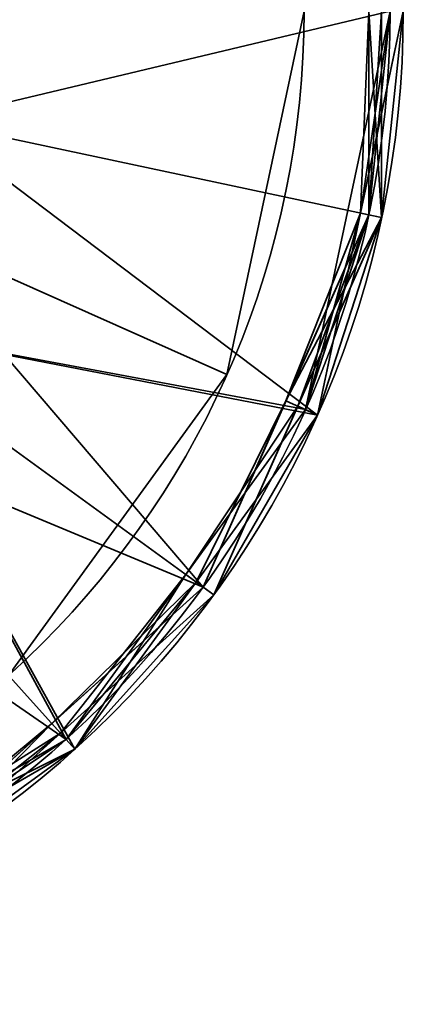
# Model space of a CAD drawing. Header units: millimetres. Extents: x -508 to 6708, y -110 to 248.
# Tile 935 of 1056: x 1885.6 to 1888.5, y -42.41 to -34.98. Entities that reach past the tile are written whole.
import ezdxf

# ---------------------------------------------------------------- set-up
doc = ezdxf.new("R2010")
doc.units = ezdxf.units.MM
doc.layers.add('151', color=7, linetype='Continuous', true_color=0xffffff)

# ---------------------------------------------------------------- blocks, each defined once
blk = doc.blocks.new('UG_SURFACE_143')
at = {"layer": '151', "color": 253, "linetype": 'Continuous', "lineweight": 35}
for points in [[(1887.75, -34.913, 302.5), (1887.1664, -37.6585, 302.5), (1884.6542, -36.54, 302.5), (1885, -34.913, 302.5)], [(1887.1664, -37.6585, 303), (1887.75, -34.913, 303), (1885, -34.913, 303), (1884.6542, -36.54, 303)], [(1887.1664, -37.6585, 303), (1887.1664, -37.6585, 302.5), (1887.75, -34.913, 302.5), (1887.75, -34.913, 303)], [(1883.6765, -37.8856, 302.5), (1884.6542, -36.54, 302.5), (1887.1664, -37.6585, 302.5), (1885.5166, -39.9292, 302.5)], [(1885.5166, -39.9292, 303), (1887.1664, -37.6585, 303), (1884.6542, -36.54, 303), (1883.6765, -37.8856, 303)], [(1885.5166, -39.9292, 303), (1885.5166, -39.9292, 302.5), (1887.1664, -37.6585, 302.5), (1887.1664, -37.6585, 303)]]:
    blk.add_3dface(points, dxfattribs=at)
blk = doc.blocks.new('UG_SURFACE_144')
at = {"layer": '151', "color": 253, "linetype": 'Continuous', "lineweight": 35}
for points in [[(1887.75, -34.913, 350.5), (1887.1664, -37.6585, 350.5), (1884.6542, -36.54, 350.5), (1885, -34.913, 350.5)], [(1887.1664, -37.6585, 351), (1887.75, -34.913, 351), (1885, -34.913, 351), (1884.6542, -36.54, 351)], [(1887.1664, -37.6585, 351), (1887.1664, -37.6585, 350.5), (1887.75, -34.913, 350.5), (1887.75, -34.913, 351)], [(1883.6765, -37.8856, 350.5), (1884.6542, -36.54, 350.5), (1887.1664, -37.6585, 350.5), (1885.5166, -39.9292, 350.5)], [(1885.5166, -39.9292, 351), (1887.1664, -37.6585, 351), (1884.6542, -36.54, 351), (1883.6765, -37.8856, 351)], [(1885.5166, -39.9292, 351), (1885.5166, -39.9292, 350.5), (1887.1664, -37.6585, 350.5), (1887.1664, -37.6585, 351)]]:
    blk.add_3dface(points, dxfattribs=at)
blk = doc.blocks.new('UG_SURFACE_145')
at = {"layer": '151', "color": 252, "linetype": 'Continuous', "lineweight": 35}
for points in [[(1888.5, -34.913, 303), (1887.8516, -37.9635, 303), (1884.9126, -35.7447, 303), (1885, -34.913, 303)], [(1887.8516, -37.9635, 350.5), (1888.5, -34.913, 350.5), (1885, -34.913, 350.5), (1884.9126, -35.7447, 350.5)], [(1887.8516, -37.9635, 350.5), (1887.8516, -37.9635, 303), (1888.5, -34.913, 303), (1888.5, -34.913, 350.5)], [(1887.8516, -37.9635, 303), (1884.2361, -37.2641, 303), (1884.9126, -35.7447, 303)], [(1884.9126, -35.7447, 350.5), (1884.2361, -37.2641, 350.5), (1887.8516, -37.9635, 350.5)], [(1886.0185, -40.4866, 303), (1883.3176, -42.0459, 303), (1883, -38.3771, 303), (1884.2361, -37.2641, 303)], [(1884.2361, -37.2641, 350.5), (1883, -38.3771, 350.5), (1883.3176, -42.0459, 350.5), (1886.0185, -40.4866, 350.5)], [(1884.2361, -37.2641, 303), (1887.8516, -37.9635, 303), (1886.0185, -40.4866, 303)], [(1886.0185, -40.4866, 350.5), (1887.8516, -37.9635, 350.5), (1884.2361, -37.2641, 350.5)], [(1886.0185, -40.4866, 350.5), (1886.0185, -40.4866, 303), (1887.8516, -37.9635, 303), (1887.8516, -37.9635, 350.5)], [(1883.3176, -42.0459, 350.5), (1883.3176, -42.0459, 303), (1886.0185, -40.4866, 303), (1886.0185, -40.4866, 350.5)]]:
    blk.add_3dface(points, dxfattribs=at)
blk = doc.blocks.new('UG_SURFACE_146')
at = {"layer": '151', "color": 252, "linetype": 'Continuous', "lineweight": 35}
for points in [[(1888.2383, -33.3745, 276.5), (1888.2383, -36.4516, 276.5), (1886.9867, -39.2626, 276.5), (1881, -34.913, 276.5)], [(1884.9126, -35.7447, 351), (1885, -34.913, 351), (1888.2383, -33.3745, 351), (1888.2383, -36.4516, 351)], [(1888.2383, -34.913, 280.5), (1888.2383, -33.3745, 280.5), (1888.3361, -33.3537, 280.6), (1888.3361, -36.4723, 280.6)], [(1888.3361, -33.3537, 276.6), (1888.3361, -36.4723, 276.6), (1888.2383, -36.4516, 276.5), (1888.2383, -33.3745, 276.5)], [(1888.3361, -34.913, 351.1), (1888.3361, -36.4723, 351.1), (1888.2383, -36.4516, 351), (1888.2383, -33.3745, 351)], [(1888.5, -34.913, 302.4), (1888.3361, -36.4723, 280.6), (1888.3361, -33.3537, 280.6)], [(1888.5, -34.913, 280.4), (1888.3361, -36.4723, 276.6), (1888.3361, -33.3537, 276.6)], [(1888.4, -34.913, 302.5), (1884.9126, -34.0814, 302.5), (1884.9126, -35.7447, 302.5)], [(1880.2265, -42.2725, 377), (1883.2867, -41.9508, 377), (1885.9515, -40.4123, 377), (1881, -34.913, 377)], [(1885.9515, -40.4123, 377), (1887.7603, -37.9229, 377), (1888.4, -34.913, 377), (1881, -34.913, 377)], [(1886.9867, -39.2626, 276.5), (1884.6999, -41.3216, 276.5), (1881.7735, -42.2725, 276.5), (1881, -34.913, 276.5)], [(1884.9126, -35.7447, 302.5), (1884.2361, -37.2641, 302.5), (1887.7603, -37.9229, 302.5), (1888.4, -34.913, 302.5)], [(1887.8516, -37.9635, 376.9), (1888.5, -34.913, 376.9), (1888.4, -34.913, 377), (1887.7603, -37.9229, 377)], [(1888.4, -34.913, 302.5), (1887.7603, -37.9229, 302.5), (1887.8516, -37.9635, 302.4), (1888.1758, -36.4383, 302.4)], [(1888.3361, -36.4723, 373.1), (1888.5, -34.913, 376.9), (1887.8516, -37.9635, 376.9)], [(1888.1758, -36.4383, 302.4), (1888.5, -34.913, 302.4), (1888.4, -34.913, 302.5)], [(1888.5, -34.913, 302.4), (1888.1758, -36.4383, 302.4), (1888.3361, -36.4723, 280.6)], [(1888.2383, -34.913, 280.5), (1888.2383, -36.4516, 280.5), (1888.1758, -36.4383, 280.4)], [(1888.1758, -36.4383, 280.4), (1888.5, -34.913, 280.4), (1888.2383, -34.913, 280.5)], [(1888.5, -34.913, 280.4), (1888.1758, -36.4383, 280.4), (1888.3361, -36.4723, 276.6)], [(1888.3361, -36.4723, 372.9), (1888.5, -34.913, 372.9), (1888.4, -34.913, 373), (1888.2383, -36.4516, 373)], [(1888.3361, -34.913, 373.1), (1888.3361, -36.4723, 373.1), (1888.2383, -36.4516, 373)], [(1888.2383, -36.4516, 373), (1888.4, -34.913, 373), (1888.3361, -34.913, 373.1)], [(1888.3361, -36.4723, 280.6), (1888.2383, -36.4516, 280.5), (1888.2383, -34.913, 280.5)], [(1888.5, -34.913, 372.9), (1888.3361, -36.4723, 372.9), (1888.3361, -36.4723, 351.1)], [(1888.3361, -36.4723, 351.1), (1888.3361, -34.913, 351.1), (1888.5, -34.913, 372.9)], [(1888.3361, -36.4723, 373.1), (1888.3361, -34.913, 373.1), (1888.5, -34.913, 376.9)], [(1888.2383, -36.4516, 351), (1886.9867, -39.2626, 351), (1884.6542, -36.54, 351), (1884.9126, -35.7447, 351)], [(1887.7019, -37.8969, 351.1), (1887.0677, -39.3214, 351.1), (1886.9867, -39.2626, 351), (1888.2383, -36.4516, 351)], [(1888.3361, -36.4723, 276.6), (1887.0677, -39.3214, 276.6), (1886.9867, -39.2626, 276.5), (1888.2383, -36.4516, 276.5)], [(1888.3361, -36.4723, 280.6), (1887.0677, -39.3214, 280.6), (1886.9867, -39.2626, 280.5), (1887.6125, -37.8571, 280.5)], [(1887.8516, -37.9635, 302.4), (1887.0677, -39.3214, 280.6), (1888.3361, -36.4723, 280.6)], [(1887.8516, -37.9635, 280.4), (1887.0677, -39.3214, 276.6), (1888.3361, -36.4723, 276.6)], [(1887.6125, -37.8571, 280.5), (1887.8516, -37.9635, 280.4), (1888.1758, -36.4383, 280.4)], [(1888.1758, -36.4383, 280.4), (1888.2383, -36.4516, 280.5), (1887.6125, -37.8571, 280.5)], [(1887.6125, -37.8571, 280.5), (1888.2383, -36.4516, 280.5), (1888.3361, -36.4723, 280.6)], [(1888.2383, -36.4516, 351), (1888.3361, -36.4723, 351.1), (1887.7019, -37.8969, 351.1)], [(1887.7019, -37.8969, 373.1), (1887.7603, -37.9229, 373), (1888.2383, -36.4516, 373)], [(1888.2383, -36.4516, 373), (1888.3361, -36.4723, 373.1), (1887.7019, -37.8969, 373.1)], [(1887.8516, -37.9635, 372.9), (1887.7019, -37.8969, 351.1), (1888.3361, -36.4723, 351.1)], [(1887.8516, -37.9635, 376.9), (1887.7019, -37.8969, 373.1), (1888.3361, -36.4723, 373.1)], [(1888.2383, -36.4516, 373), (1887.7603, -37.9229, 373), (1887.8516, -37.9635, 372.9), (1888.3361, -36.4723, 372.9)], [(1888.3361, -36.4723, 280.6), (1888.1758, -36.4383, 302.4), (1887.8516, -37.9635, 302.4)], [(1888.3361, -36.4723, 276.6), (1888.1758, -36.4383, 280.4), (1887.8516, -37.9635, 280.4)], [(1888.3361, -36.4723, 351.1), (1888.3361, -36.4723, 372.9), (1887.8516, -37.9635, 372.9)], [(1886.9867, -39.2626, 351), (1883.6765, -37.8856, 351), (1884.6542, -36.54, 351)], [(1885.9515, -40.4123, 302.5), (1887.7603, -37.9229, 302.5), (1884.2361, -37.2641, 302.5), (1883, -38.3771, 302.5)], [(1882.2361, -38.7172, 351), (1883.6765, -37.8856, 351), (1886.9867, -39.2626, 351), (1884.6999, -41.3216, 351)], [(1886.856, -39.1676, 373), (1887.7603, -37.9229, 373), (1887.7019, -37.8969, 373.1)], [(1887.7019, -37.8969, 373.1), (1887.0677, -39.3214, 373.1), (1886.856, -39.1676, 373)], [(1887.6125, -37.8571, 280.5), (1886.9867, -39.2626, 280.5), (1886.935, -39.2251, 280.4)], [(1886.935, -39.2251, 280.4), (1887.8516, -37.9635, 280.4), (1887.6125, -37.8571, 280.5)], [(1887.0677, -39.3214, 351.1), (1887.7019, -37.8969, 351.1), (1887.8516, -37.9635, 372.9)], [(1887.0677, -39.3214, 373.1), (1887.7019, -37.8969, 373.1), (1887.8516, -37.9635, 376.9)], [(1886.0185, -40.4866, 376.9), (1887.8516, -37.9635, 376.9), (1887.7603, -37.9229, 377), (1885.9515, -40.4123, 377)], [(1886.935, -39.2251, 302.4), (1887.8516, -37.9635, 302.4), (1887.7603, -37.9229, 302.5), (1885.9515, -40.4123, 302.5)], [(1886.0185, -40.4866, 372.9), (1887.8516, -37.9635, 372.9), (1887.7603, -37.9229, 373), (1886.856, -39.1676, 373)], [(1887.8516, -37.9635, 372.9), (1886.0185, -40.4866, 372.9), (1887.0677, -39.3214, 351.1)], [(1887.0677, -39.3214, 373.1), (1887.8516, -37.9635, 376.9), (1886.0185, -40.4866, 376.9)], [(1887.8516, -37.9635, 302.4), (1886.935, -39.2251, 302.4), (1887.0677, -39.3214, 280.6)], [(1887.8516, -37.9635, 280.4), (1886.935, -39.2251, 280.4), (1887.0677, -39.3214, 276.6)], [(1883.2867, -41.9508, 302.5), (1885.9515, -40.4123, 302.5), (1883, -38.3771, 302.5), (1881.4181, -38.8911, 302.5)], [(1886.856, -39.1676, 373), (1887.0677, -39.3214, 373.1), (1885.9088, -40.3648, 373.1)], [(1885.9088, -40.3648, 373.1), (1885.9515, -40.4123, 373), (1886.856, -39.1676, 373)], [(1886.856, -39.1676, 373), (1885.9515, -40.4123, 373), (1886.0185, -40.4866, 372.9)], [(1885.8434, -40.2921, 280.5), (1886.0185, -40.4866, 280.4), (1886.935, -39.2251, 280.4)], [(1886.935, -39.2251, 280.4), (1886.9867, -39.2626, 280.5), (1885.8434, -40.2921, 280.5)], [(1885.9515, -40.4123, 302.5), (1886.0185, -40.4866, 302.4), (1886.935, -39.2251, 302.4)], [(1887.0677, -39.3214, 280.6), (1886.935, -39.2251, 302.4), (1886.0185, -40.4866, 302.4)], [(1887.0677, -39.3214, 276.6), (1886.935, -39.2251, 280.4), (1886.0185, -40.4866, 280.4)], [(1884.6999, -41.3216, 351), (1886.9867, -39.2626, 351), (1887.0677, -39.3214, 351.1), (1885.9088, -40.3648, 351.1)], [(1887.0677, -39.3214, 276.6), (1884.75, -41.4082, 276.6), (1884.6999, -41.3216, 276.5), (1886.9867, -39.2626, 276.5)], [(1885.8434, -40.2921, 280.5), (1886.9867, -39.2626, 280.5), (1887.0677, -39.3214, 280.6), (1884.75, -41.4082, 280.6)], [(1884.75, -41.4082, 280.6), (1887.0677, -39.3214, 280.6), (1886.0185, -40.4866, 302.4)], [(1884.75, -41.4082, 276.6), (1887.0677, -39.3214, 276.6), (1886.0185, -40.4866, 280.4)], [(1886.0185, -40.4866, 372.9), (1885.9088, -40.3648, 351.1), (1887.0677, -39.3214, 351.1)], [(1886.0185, -40.4866, 376.9), (1885.9088, -40.3648, 373.1), (1887.0677, -39.3214, 373.1)], [(1885.8434, -40.2921, 280.5), (1884.6999, -41.3216, 280.5), (1884.6681, -41.2663, 280.4)], [(1884.6681, -41.2663, 280.4), (1886.0185, -40.4866, 280.4), (1885.8434, -40.2921, 280.5)], [(1884.75, -41.4082, 280.6), (1884.6999, -41.3216, 280.5), (1885.8434, -40.2921, 280.5)], [(1884.6191, -41.1816, 373), (1885.9515, -40.4123, 373), (1885.9088, -40.3648, 373.1)], [(1885.9088, -40.3648, 373.1), (1884.75, -41.4082, 373.1), (1884.6191, -41.1816, 373)], [(1885.9088, -40.3648, 351.1), (1884.75, -41.4082, 351.1), (1884.6999, -41.3216, 351)], [(1884.75, -41.4082, 351.1), (1885.9088, -40.3648, 351.1), (1886.0185, -40.4866, 372.9)], [(1884.75, -41.4082, 373.1), (1885.9088, -40.3648, 373.1), (1886.0185, -40.4866, 376.9)], [(1883.3176, -42.0459, 376.9), (1886.0185, -40.4866, 376.9), (1885.9515, -40.4123, 377), (1883.2867, -41.9508, 377)], [(1885.9515, -40.4123, 302.5), (1883.2867, -41.9508, 302.5), (1883.3176, -42.0459, 302.4), (1884.6681, -41.2663, 302.4)], [(1886.0185, -40.4866, 372.9), (1885.9515, -40.4123, 373), (1884.6191, -41.1816, 373)], [(1884.6681, -41.2663, 302.4), (1886.0185, -40.4866, 302.4), (1885.9515, -40.4123, 302.5)], [(1884.6191, -41.1816, 373), (1883.2867, -41.9508, 373), (1883.3176, -42.0459, 372.9), (1886.0185, -40.4866, 372.9)], [(1886.0185, -40.4866, 372.9), (1883.3176, -42.0459, 372.9), (1884.75, -41.4082, 351.1)], [(1886.0185, -40.4866, 376.9), (1883.3176, -42.0459, 376.9), (1884.75, -41.4082, 373.1)], [(1886.0185, -40.4866, 302.4), (1884.6681, -41.2663, 302.4), (1884.75, -41.4082, 280.6)], [(1886.0185, -40.4866, 280.4), (1884.6681, -41.2663, 280.4), (1884.75, -41.4082, 276.6)]]:
    blk.add_3dface(points, dxfattribs=at)
blk = doc.blocks.new('UG_SURFACE_147')
at = {"layer": '151', "color": 252, "linetype": 'Continuous', "lineweight": 35}
for points in [[(1888.2383, -33.3745, 1711.5), (1888.2383, -36.4516, 1711.5), (1886.9867, -39.2626, 1711.5), (1881, -34.913, 1711.5)], [(1884.9126, -35.7447, 1786), (1885, -34.913, 1786), (1888.2383, -33.3745, 1786), (1888.2383, -36.4516, 1786)], [(1888.2383, -34.913, 1715.5), (1888.2383, -33.3745, 1715.5), (1888.3361, -33.3537, 1715.6), (1888.3361, -36.4723, 1715.6)], [(1888.3361, -33.3537, 1711.5999), (1888.3361, -36.4723, 1711.5999), (1888.2383, -36.4516, 1711.5), (1888.2383, -33.3745, 1711.5)], [(1888.3361, -34.913, 1786.1), (1888.3361, -36.4723, 1786.1), (1888.2383, -36.4516, 1786), (1888.2383, -33.3745, 1786)], [(1888.5, -34.913, 1737.4001), (1888.3361, -36.4723, 1715.6), (1888.3361, -33.3537, 1715.6)], [(1888.5, -34.913, 1715.4), (1888.3361, -36.4723, 1711.5999), (1888.3361, -33.3537, 1711.5999)], [(1888.4, -34.913, 1737.5), (1884.9126, -34.0814, 1737.5), (1884.9126, -35.7447, 1737.5)], [(1880.2265, -42.2725, 1812), (1883.2867, -41.9508, 1812), (1885.9515, -40.4123, 1812), (1881, -34.913, 1812)], [(1885.9515, -40.4123, 1812), (1887.7603, -37.9229, 1812), (1888.4, -34.913, 1812), (1881, -34.913, 1812)], [(1886.9867, -39.2626, 1711.5), (1884.6999, -41.3216, 1711.5), (1881.7735, -42.2725, 1711.5), (1881, -34.913, 1711.5)], [(1884.9126, -35.7447, 1737.5), (1884.2361, -37.2641, 1737.5), (1887.7603, -37.9229, 1737.5), (1888.4, -34.913, 1737.5)], [(1887.8516, -37.9635, 1811.9), (1888.5, -34.913, 1811.9), (1888.4, -34.913, 1812), (1887.7603, -37.9229, 1812)], [(1888.1758, -36.4383, 1737.4001), (1888.5, -34.913, 1737.4001), (1888.4, -34.913, 1737.5), (1887.7603, -37.9229, 1737.5)], [(1888.3361, -36.4723, 1808.1), (1888.5, -34.913, 1811.9), (1887.8516, -37.9635, 1811.9)], [(1888.5, -34.913, 1737.4001), (1888.1758, -36.4383, 1737.4001), (1888.3361, -36.4723, 1715.6)], [(1888.2383, -34.913, 1715.5), (1888.2383, -36.4516, 1715.5), (1888.1758, -36.4383, 1715.4)], [(1888.1758, -36.4383, 1715.4), (1888.5, -34.913, 1715.4), (1888.2383, -34.913, 1715.5)], [(1888.5, -34.913, 1715.4), (1888.1758, -36.4383, 1715.4), (1888.3361, -36.4723, 1711.5999)], [(1888.3361, -36.4723, 1807.9), (1888.5, -34.913, 1807.9), (1888.4, -34.913, 1808), (1888.2383, -36.4516, 1808)], [(1888.3361, -34.913, 1808.1), (1888.3361, -36.4723, 1808.1), (1888.2383, -36.4516, 1808)], [(1888.2383, -36.4516, 1808), (1888.4, -34.913, 1808), (1888.3361, -34.913, 1808.1)], [(1888.3361, -36.4723, 1715.6), (1888.2383, -36.4516, 1715.5), (1888.2383, -34.913, 1715.5)], [(1888.5, -34.913, 1807.9), (1888.3361, -36.4723, 1807.9), (1888.3361, -36.4723, 1786.1)], [(1888.3361, -36.4723, 1786.1), (1888.3361, -34.913, 1786.1), (1888.5, -34.913, 1807.9)], [(1888.3361, -36.4723, 1808.1), (1888.3361, -34.913, 1808.1), (1888.5, -34.913, 1811.9)], [(1888.2383, -36.4516, 1786), (1886.9867, -39.2626, 1786), (1884.6542, -36.54, 1786), (1884.9126, -35.7447, 1786)], [(1887.7019, -37.8969, 1786.1), (1887.0677, -39.3214, 1786.1), (1886.9867, -39.2626, 1786), (1888.2383, -36.4516, 1786)], [(1888.3361, -36.4723, 1711.5999), (1887.0677, -39.3214, 1711.5999), (1886.9867, -39.2626, 1711.5), (1888.2383, -36.4516, 1711.5)], [(1888.3361, -36.4723, 1715.6), (1887.0677, -39.3214, 1715.6), (1886.9867, -39.2626, 1715.5), (1887.6125, -37.8571, 1715.5)], [(1887.0677, -39.3214, 1715.6), (1888.3361, -36.4723, 1715.6), (1887.8516, -37.9635, 1737.4001)], [(1887.8516, -37.9635, 1715.4), (1887.0677, -39.3214, 1711.5999), (1888.3361, -36.4723, 1711.5999)], [(1887.6125, -37.8571, 1715.5), (1887.8516, -37.9635, 1715.4), (1888.1758, -36.4383, 1715.4)], [(1888.1758, -36.4383, 1715.4), (1888.2383, -36.4516, 1715.5), (1887.6125, -37.8571, 1715.5)], [(1887.6125, -37.8571, 1715.5), (1888.2383, -36.4516, 1715.5), (1888.3361, -36.4723, 1715.6)], [(1888.2383, -36.4516, 1786), (1888.3361, -36.4723, 1786.1), (1887.7019, -37.8969, 1786.1)], [(1887.7019, -37.8969, 1808.1), (1887.7603, -37.9229, 1808), (1888.2383, -36.4516, 1808)], [(1888.2383, -36.4516, 1808), (1888.3361, -36.4723, 1808.1), (1887.7019, -37.8969, 1808.1)], [(1887.8516, -37.9635, 1807.9), (1887.7019, -37.8969, 1786.1), (1888.3361, -36.4723, 1786.1)], [(1887.8516, -37.9635, 1811.9), (1887.7019, -37.8969, 1808.1), (1888.3361, -36.4723, 1808.1)], [(1887.7603, -37.9229, 1737.5), (1887.8516, -37.9635, 1737.4001), (1888.1758, -36.4383, 1737.4001)], [(1888.2383, -36.4516, 1808), (1887.7603, -37.9229, 1808), (1887.8516, -37.9635, 1807.9), (1888.3361, -36.4723, 1807.9)], [(1888.3361, -36.4723, 1715.6), (1888.1758, -36.4383, 1737.4001), (1887.8516, -37.9635, 1737.4001)], [(1888.3361, -36.4723, 1711.5999), (1888.1758, -36.4383, 1715.4), (1887.8516, -37.9635, 1715.4)], [(1888.3361, -36.4723, 1786.1), (1888.3361, -36.4723, 1807.9), (1887.8516, -37.9635, 1807.9)], [(1886.9867, -39.2626, 1786), (1883.6765, -37.8856, 1786), (1884.6542, -36.54, 1786)], [(1884.2361, -37.2641, 1737.5), (1883, -38.3771, 1737.5), (1883.2867, -41.9508, 1737.5), (1885.9515, -40.4123, 1737.5)], [(1885.9515, -40.4123, 1737.5), (1887.7603, -37.9229, 1737.5), (1884.2361, -37.2641, 1737.5)], [(1882.2361, -38.7172, 1786), (1883.6765, -37.8856, 1786), (1886.9867, -39.2626, 1786), (1884.6999, -41.3216, 1786)], [(1886.856, -39.1676, 1808), (1887.7603, -37.9229, 1808), (1887.7019, -37.8969, 1808.1)], [(1887.7019, -37.8969, 1808.1), (1887.0677, -39.3214, 1808.1), (1886.856, -39.1676, 1808)], [(1887.6125, -37.8571, 1715.5), (1886.9867, -39.2626, 1715.5), (1886.935, -39.2251, 1715.4)], [(1886.935, -39.2251, 1715.4), (1887.8516, -37.9635, 1715.4), (1887.6125, -37.8571, 1715.5)], [(1887.0677, -39.3214, 1786.1), (1887.7019, -37.8969, 1786.1), (1887.8516, -37.9635, 1807.9)], [(1887.0677, -39.3214, 1808.1), (1887.7019, -37.8969, 1808.1), (1887.8516, -37.9635, 1811.9)], [(1886.0185, -40.4866, 1811.9), (1887.8516, -37.9635, 1811.9), (1887.7603, -37.9229, 1812), (1885.9515, -40.4123, 1812)], [(1886.935, -39.2251, 1737.4001), (1887.8516, -37.9635, 1737.4001), (1887.7603, -37.9229, 1737.5), (1885.9515, -40.4123, 1737.5)], [(1886.0185, -40.4866, 1807.9), (1887.8516, -37.9635, 1807.9), (1887.7603, -37.9229, 1808), (1886.856, -39.1676, 1808)], [(1887.0677, -39.3214, 1786.1), (1887.8516, -37.9635, 1807.9), (1886.0185, -40.4866, 1807.9)], [(1887.0677, -39.3214, 1808.1), (1887.8516, -37.9635, 1811.9), (1886.0185, -40.4866, 1811.9)], [(1887.8516, -37.9635, 1737.4001), (1886.935, -39.2251, 1737.4001), (1887.0677, -39.3214, 1715.6)], [(1887.8516, -37.9635, 1715.4), (1886.935, -39.2251, 1715.4), (1887.0677, -39.3214, 1711.5999)], [(1886.856, -39.1676, 1808), (1887.0677, -39.3214, 1808.1), (1885.9088, -40.3648, 1808.1)], [(1885.9088, -40.3648, 1808.1), (1885.9515, -40.4123, 1808), (1886.856, -39.1676, 1808)], [(1886.856, -39.1676, 1808), (1885.9515, -40.4123, 1808), (1886.0185, -40.4866, 1807.9)], [(1885.8434, -40.2921, 1715.5), (1886.0185, -40.4866, 1715.4), (1886.935, -39.2251, 1715.4)], [(1886.935, -39.2251, 1715.4), (1886.9867, -39.2626, 1715.5), (1885.8434, -40.2921, 1715.5)], [(1885.9515, -40.4123, 1737.5), (1886.0185, -40.4866, 1737.4001), (1886.935, -39.2251, 1737.4001)], [(1887.0677, -39.3214, 1715.6), (1886.935, -39.2251, 1737.4001), (1886.0185, -40.4866, 1737.4001)], [(1887.0677, -39.3214, 1711.5999), (1886.935, -39.2251, 1715.4), (1886.0185, -40.4866, 1715.4)], [(1884.6999, -41.3216, 1786), (1886.9867, -39.2626, 1786), (1887.0677, -39.3214, 1786.1), (1885.9088, -40.3648, 1786.1)], [(1887.0677, -39.3214, 1711.5999), (1884.75, -41.4082, 1711.5999), (1884.6999, -41.3216, 1711.5), (1886.9867, -39.2626, 1711.5)], [(1885.8434, -40.2921, 1715.5), (1886.9867, -39.2626, 1715.5), (1887.0677, -39.3214, 1715.6), (1884.75, -41.4082, 1715.6)], [(1884.75, -41.4082, 1715.6), (1887.0677, -39.3214, 1715.6), (1886.0185, -40.4866, 1737.4001)], [(1884.75, -41.4082, 1711.5999), (1887.0677, -39.3214, 1711.5999), (1886.0185, -40.4866, 1715.4)], [(1886.0185, -40.4866, 1807.9), (1885.9088, -40.3648, 1786.1), (1887.0677, -39.3214, 1786.1)], [(1886.0185, -40.4866, 1811.9), (1885.9088, -40.3648, 1808.1), (1887.0677, -39.3214, 1808.1)], [(1885.8434, -40.2921, 1715.5), (1884.6999, -41.3216, 1715.5), (1884.6681, -41.2663, 1715.4)], [(1884.6681, -41.2663, 1715.4), (1886.0185, -40.4866, 1715.4), (1885.8434, -40.2921, 1715.5)], [(1884.75, -41.4082, 1715.6), (1884.6999, -41.3216, 1715.5), (1885.8434, -40.2921, 1715.5)], [(1884.6191, -41.1816, 1808), (1885.9515, -40.4123, 1808), (1885.9088, -40.3648, 1808.1)], [(1885.9088, -40.3648, 1808.1), (1884.75, -41.4082, 1808.1), (1884.6191, -41.1816, 1808)], [(1885.9088, -40.3648, 1786.1), (1884.75, -41.4082, 1786.1), (1884.6999, -41.3216, 1786)], [(1884.75, -41.4082, 1786.1), (1885.9088, -40.3648, 1786.1), (1886.0185, -40.4866, 1807.9)], [(1884.75, -41.4082, 1808.1), (1885.9088, -40.3648, 1808.1), (1886.0185, -40.4866, 1811.9)], [(1883.3176, -42.0459, 1811.9), (1886.0185, -40.4866, 1811.9), (1885.9515, -40.4123, 1812), (1883.2867, -41.9508, 1812)], [(1885.9515, -40.4123, 1737.5), (1883.2867, -41.9508, 1737.5), (1883.3176, -42.0459, 1737.4001), (1884.6681, -41.2663, 1737.4001)], [(1886.0185, -40.4866, 1807.9), (1885.9515, -40.4123, 1808), (1884.6191, -41.1816, 1808)], [(1884.6681, -41.2663, 1737.4001), (1886.0185, -40.4866, 1737.4001), (1885.9515, -40.4123, 1737.5)], [(1884.6191, -41.1816, 1808), (1883.2867, -41.9508, 1808), (1883.3176, -42.0459, 1807.9), (1886.0185, -40.4866, 1807.9)], [(1886.0185, -40.4866, 1807.9), (1883.3176, -42.0459, 1807.9), (1884.75, -41.4082, 1786.1)], [(1886.0185, -40.4866, 1811.9), (1883.3176, -42.0459, 1811.9), (1884.75, -41.4082, 1808.1)], [(1886.0185, -40.4866, 1737.4001), (1884.6681, -41.2663, 1737.4001), (1884.75, -41.4082, 1715.6)], [(1886.0185, -40.4866, 1715.4), (1884.6681, -41.2663, 1715.4), (1884.75, -41.4082, 1711.5999)]]:
    blk.add_3dface(points, dxfattribs=at)
blk = doc.blocks.new('UG_SURFACE_148')
at = {"layer": '151', "color": 252, "linetype": 'Continuous', "lineweight": 35}
for points in [[(1888.2383, -33.3745, 1461.5), (1888.2383, -36.4516, 1461.5), (1886.9867, -39.2626, 1461.5), (1881, -34.913, 1461.5)], [(1884.9126, -35.7447, 1536), (1885, -34.913, 1536), (1888.2383, -33.3745, 1536), (1888.2383, -36.4516, 1536)], [(1888.2383, -34.913, 1465.5), (1888.2383, -33.3745, 1465.5), (1888.3361, -33.3537, 1465.6), (1888.3361, -36.4723, 1465.6)], [(1888.3361, -33.3537, 1461.5999), (1888.3361, -36.4723, 1461.5999), (1888.2383, -36.4516, 1461.5), (1888.2383, -33.3745, 1461.5)], [(1888.3361, -34.913, 1536.1), (1888.3361, -36.4723, 1536.1), (1888.2383, -36.4516, 1536), (1888.2383, -33.3745, 1536)], [(1888.5, -34.913, 1487.4001), (1888.3361, -36.4723, 1465.6), (1888.3361, -33.3537, 1465.6)], [(1888.5, -34.913, 1465.4), (1888.3361, -36.4723, 1461.5999), (1888.3361, -33.3537, 1461.5999)], [(1888.4, -34.913, 1487.5), (1884.9126, -34.0814, 1487.5), (1884.9126, -35.7447, 1487.5)], [(1880.2265, -42.2725, 1562), (1883.2867, -41.9508, 1562), (1885.9515, -40.4123, 1562), (1881, -34.913, 1562)], [(1885.9515, -40.4123, 1562), (1887.7603, -37.9229, 1562), (1888.4, -34.913, 1562), (1881, -34.913, 1562)], [(1886.9867, -39.2626, 1461.5), (1884.6999, -41.3216, 1461.5), (1881.7735, -42.2725, 1461.5), (1881, -34.913, 1461.5)], [(1884.9126, -35.7447, 1487.5), (1884.2361, -37.2641, 1487.5), (1887.7603, -37.9229, 1487.5), (1888.4, -34.913, 1487.5)], [(1887.8516, -37.9635, 1561.9), (1888.5, -34.913, 1561.9), (1888.4, -34.913, 1562), (1887.7603, -37.9229, 1562)], [(1888.1758, -36.4383, 1487.4001), (1888.5, -34.913, 1487.4001), (1888.4, -34.913, 1487.5), (1887.7603, -37.9229, 1487.5)], [(1888.3361, -36.4723, 1558.1), (1888.5, -34.913, 1561.9), (1887.8516, -37.9635, 1561.9)], [(1888.5, -34.913, 1487.4001), (1888.1758, -36.4383, 1487.4001), (1888.3361, -36.4723, 1465.6)], [(1888.2383, -34.913, 1465.5), (1888.2383, -36.4516, 1465.5), (1888.1758, -36.4383, 1465.4)], [(1888.1758, -36.4383, 1465.4), (1888.5, -34.913, 1465.4), (1888.2383, -34.913, 1465.5)], [(1888.5, -34.913, 1465.4), (1888.1758, -36.4383, 1465.4), (1888.3361, -36.4723, 1461.5999)], [(1888.3361, -36.4723, 1557.9), (1888.5, -34.913, 1557.9), (1888.4, -34.913, 1558), (1888.2383, -36.4516, 1558)], [(1888.3361, -34.913, 1558.1), (1888.3361, -36.4723, 1558.1), (1888.2383, -36.4516, 1558)], [(1888.2383, -36.4516, 1558), (1888.4, -34.913, 1558), (1888.3361, -34.913, 1558.1)], [(1888.3361, -36.4723, 1465.6), (1888.2383, -36.4516, 1465.5), (1888.2383, -34.913, 1465.5)], [(1888.5, -34.913, 1557.9), (1888.3361, -36.4723, 1557.9), (1888.3361, -36.4723, 1536.1)], [(1888.3361, -36.4723, 1536.1), (1888.3361, -34.913, 1536.1), (1888.5, -34.913, 1557.9)], [(1888.3361, -36.4723, 1558.1), (1888.3361, -34.913, 1558.1), (1888.5, -34.913, 1561.9)], [(1888.2383, -36.4516, 1536), (1886.9867, -39.2626, 1536), (1884.6542, -36.54, 1536), (1884.9126, -35.7447, 1536)], [(1887.7019, -37.8969, 1536.1), (1887.0677, -39.3214, 1536.1), (1886.9867, -39.2626, 1536), (1888.2383, -36.4516, 1536)], [(1888.3361, -36.4723, 1461.5999), (1887.0677, -39.3214, 1461.5999), (1886.9867, -39.2626, 1461.5), (1888.2383, -36.4516, 1461.5)], [(1888.3361, -36.4723, 1465.6), (1887.0677, -39.3214, 1465.6), (1886.9867, -39.2626, 1465.5), (1887.6125, -37.8571, 1465.5)], [(1887.0677, -39.3214, 1465.6), (1888.3361, -36.4723, 1465.6), (1887.8516, -37.9635, 1487.4001)], [(1887.8516, -37.9635, 1465.4), (1887.0677, -39.3214, 1461.5999), (1888.3361, -36.4723, 1461.5999)], [(1887.6125, -37.8571, 1465.5), (1887.8516, -37.9635, 1465.4), (1888.1758, -36.4383, 1465.4)], [(1888.1758, -36.4383, 1465.4), (1888.2383, -36.4516, 1465.5), (1887.6125, -37.8571, 1465.5)], [(1887.6125, -37.8571, 1465.5), (1888.2383, -36.4516, 1465.5), (1888.3361, -36.4723, 1465.6)], [(1888.2383, -36.4516, 1536), (1888.3361, -36.4723, 1536.1), (1887.7019, -37.8969, 1536.1)], [(1887.7019, -37.8969, 1558.1), (1887.7603, -37.9229, 1558), (1888.2383, -36.4516, 1558)], [(1888.2383, -36.4516, 1558), (1888.3361, -36.4723, 1558.1), (1887.7019, -37.8969, 1558.1)], [(1887.8516, -37.9635, 1557.9), (1887.7019, -37.8969, 1536.1), (1888.3361, -36.4723, 1536.1)], [(1887.8516, -37.9635, 1561.9), (1887.7019, -37.8969, 1558.1), (1888.3361, -36.4723, 1558.1)], [(1887.7603, -37.9229, 1487.5), (1887.8516, -37.9635, 1487.4001), (1888.1758, -36.4383, 1487.4001)], [(1888.2383, -36.4516, 1558), (1887.7603, -37.9229, 1558), (1887.8516, -37.9635, 1557.9), (1888.3361, -36.4723, 1557.9)], [(1888.3361, -36.4723, 1465.6), (1888.1758, -36.4383, 1487.4001), (1887.8516, -37.9635, 1487.4001)], [(1888.3361, -36.4723, 1461.5999), (1888.1758, -36.4383, 1465.4), (1887.8516, -37.9635, 1465.4)], [(1888.3361, -36.4723, 1536.1), (1888.3361, -36.4723, 1557.9), (1887.8516, -37.9635, 1557.9)], [(1886.9867, -39.2626, 1536), (1883.6765, -37.8856, 1536), (1884.6542, -36.54, 1536)], [(1884.2361, -37.2641, 1487.5), (1883, -38.3771, 1487.5), (1883.2867, -41.9508, 1487.5), (1885.9515, -40.4123, 1487.5)], [(1885.9515, -40.4123, 1487.5), (1887.7603, -37.9229, 1487.5), (1884.2361, -37.2641, 1487.5)], [(1882.2361, -38.7172, 1536), (1883.6765, -37.8856, 1536), (1886.9867, -39.2626, 1536), (1884.6999, -41.3216, 1536)], [(1886.856, -39.1676, 1558), (1887.7603, -37.9229, 1558), (1887.7019, -37.8969, 1558.1)], [(1887.7019, -37.8969, 1558.1), (1887.0677, -39.3214, 1558.1), (1886.856, -39.1676, 1558)], [(1887.6125, -37.8571, 1465.5), (1886.9867, -39.2626, 1465.5), (1886.935, -39.2251, 1465.4)], [(1886.935, -39.2251, 1465.4), (1887.8516, -37.9635, 1465.4), (1887.6125, -37.8571, 1465.5)], [(1887.0677, -39.3214, 1536.1), (1887.7019, -37.8969, 1536.1), (1887.8516, -37.9635, 1557.9)], [(1887.0677, -39.3214, 1558.1), (1887.7019, -37.8969, 1558.1), (1887.8516, -37.9635, 1561.9)], [(1886.0185, -40.4866, 1561.9), (1887.8516, -37.9635, 1561.9), (1887.7603, -37.9229, 1562), (1885.9515, -40.4123, 1562)], [(1886.935, -39.2251, 1487.4001), (1887.8516, -37.9635, 1487.4001), (1887.7603, -37.9229, 1487.5), (1885.9515, -40.4123, 1487.5)], [(1886.0185, -40.4866, 1557.9), (1887.8516, -37.9635, 1557.9), (1887.7603, -37.9229, 1558), (1886.856, -39.1676, 1558)], [(1887.0677, -39.3214, 1536.1), (1887.8516, -37.9635, 1557.9), (1886.0185, -40.4866, 1557.9)], [(1887.0677, -39.3214, 1558.1), (1887.8516, -37.9635, 1561.9), (1886.0185, -40.4866, 1561.9)], [(1887.8516, -37.9635, 1487.4001), (1886.935, -39.2251, 1487.4001), (1887.0677, -39.3214, 1465.6)], [(1887.8516, -37.9635, 1465.4), (1886.935, -39.2251, 1465.4), (1887.0677, -39.3214, 1461.5999)], [(1886.856, -39.1676, 1558), (1887.0677, -39.3214, 1558.1), (1885.9088, -40.3648, 1558.1)], [(1885.9088, -40.3648, 1558.1), (1885.9515, -40.4123, 1558), (1886.856, -39.1676, 1558)], [(1886.856, -39.1676, 1558), (1885.9515, -40.4123, 1558), (1886.0185, -40.4866, 1557.9)], [(1885.8434, -40.2921, 1465.5), (1886.0185, -40.4866, 1465.4), (1886.935, -39.2251, 1465.4)], [(1886.935, -39.2251, 1465.4), (1886.9867, -39.2626, 1465.5), (1885.8434, -40.2921, 1465.5)], [(1885.9515, -40.4123, 1487.5), (1886.0185, -40.4866, 1487.4001), (1886.935, -39.2251, 1487.4001)], [(1887.0677, -39.3214, 1465.6), (1886.935, -39.2251, 1487.4001), (1886.0185, -40.4866, 1487.4001)], [(1887.0677, -39.3214, 1461.5999), (1886.935, -39.2251, 1465.4), (1886.0185, -40.4866, 1465.4)], [(1884.6999, -41.3216, 1536), (1886.9867, -39.2626, 1536), (1887.0677, -39.3214, 1536.1), (1885.9088, -40.3648, 1536.1)], [(1887.0677, -39.3214, 1461.5999), (1884.75, -41.4082, 1461.5999), (1884.6999, -41.3216, 1461.5), (1886.9867, -39.2626, 1461.5)], [(1885.8434, -40.2921, 1465.5), (1886.9867, -39.2626, 1465.5), (1887.0677, -39.3214, 1465.6), (1884.75, -41.4082, 1465.6)], [(1886.0185, -40.4866, 1487.4001), (1884.75, -41.4082, 1465.6), (1887.0677, -39.3214, 1465.6)], [(1884.75, -41.4082, 1461.5999), (1887.0677, -39.3214, 1461.5999), (1886.0185, -40.4866, 1465.4)], [(1886.0185, -40.4866, 1557.9), (1885.9088, -40.3648, 1536.1), (1887.0677, -39.3214, 1536.1)], [(1886.0185, -40.4866, 1561.9), (1885.9088, -40.3648, 1558.1), (1887.0677, -39.3214, 1558.1)], [(1885.8434, -40.2921, 1465.5), (1884.6999, -41.3216, 1465.5), (1884.6681, -41.2663, 1465.4)], [(1884.6681, -41.2663, 1465.4), (1886.0185, -40.4866, 1465.4), (1885.8434, -40.2921, 1465.5)], [(1884.75, -41.4082, 1465.6), (1884.6999, -41.3216, 1465.5), (1885.8434, -40.2921, 1465.5)], [(1884.6191, -41.1816, 1558), (1885.9515, -40.4123, 1558), (1885.9088, -40.3648, 1558.1)], [(1885.9088, -40.3648, 1558.1), (1884.75, -41.4082, 1558.1), (1884.6191, -41.1816, 1558)], [(1885.9088, -40.3648, 1536.1), (1884.75, -41.4082, 1536.1), (1884.6999, -41.3216, 1536)], [(1884.75, -41.4082, 1536.1), (1885.9088, -40.3648, 1536.1), (1886.0185, -40.4866, 1557.9)], [(1884.75, -41.4082, 1558.1), (1885.9088, -40.3648, 1558.1), (1886.0185, -40.4866, 1561.9)], [(1883.3176, -42.0459, 1561.9), (1886.0185, -40.4866, 1561.9), (1885.9515, -40.4123, 1562), (1883.2867, -41.9508, 1562)], [(1885.9515, -40.4123, 1487.5), (1883.2867, -41.9508, 1487.5), (1883.3176, -42.0459, 1487.4001), (1884.6681, -41.2663, 1487.4001)], [(1886.0185, -40.4866, 1557.9), (1885.9515, -40.4123, 1558), (1884.6191, -41.1816, 1558)], [(1884.6681, -41.2663, 1487.4001), (1886.0185, -40.4866, 1487.4001), (1885.9515, -40.4123, 1487.5)], [(1884.6191, -41.1816, 1558), (1883.2867, -41.9508, 1558), (1883.3176, -42.0459, 1557.9), (1886.0185, -40.4866, 1557.9)], [(1884.75, -41.4082, 1536.1), (1886.0185, -40.4866, 1557.9), (1883.3176, -42.0459, 1557.9)], [(1886.0185, -40.4866, 1561.9), (1883.3176, -42.0459, 1561.9), (1884.75, -41.4082, 1558.1)], [(1886.0185, -40.4866, 1487.4001), (1884.6681, -41.2663, 1487.4001), (1884.75, -41.4082, 1465.6)], [(1886.0185, -40.4866, 1465.4), (1884.6681, -41.2663, 1465.4), (1884.75, -41.4082, 1461.5999)]]:
    blk.add_3dface(points, dxfattribs=at)
blk = doc.blocks.new('UG_SURFACE_149')
at = {"layer": '151', "color": 253, "linetype": 'Continuous', "lineweight": 35}
for points in [[(1887.75, -34.913, 1487.5), (1887.1664, -37.6585, 1487.5), (1884.6542, -36.54, 1487.5), (1885, -34.913, 1487.5)], [(1887.1664, -37.6585, 1488), (1887.75, -34.913, 1488), (1885, -34.913, 1488), (1884.6542, -36.54, 1488)], [(1887.1664, -37.6585, 1488), (1887.1664, -37.6585, 1487.5), (1887.75, -34.913, 1487.5), (1887.75, -34.913, 1488)], [(1883.6765, -37.8856, 1487.5), (1884.6542, -36.54, 1487.5), (1887.1664, -37.6585, 1487.5), (1885.5166, -39.9292, 1487.5)], [(1885.5166, -39.9292, 1488), (1887.1664, -37.6585, 1488), (1884.6542, -36.54, 1488), (1883.6765, -37.8856, 1488)], [(1885.5166, -39.9292, 1488), (1885.5166, -39.9292, 1487.5), (1887.1664, -37.6585, 1487.5), (1887.1664, -37.6585, 1488)]]:
    blk.add_3dface(points, dxfattribs=at)
blk = doc.blocks.new('UG_SURFACE_150')
at = {"layer": '151', "color": 253, "linetype": 'Continuous', "lineweight": 35}
for points in [[(1887.75, -34.913, 1535.5), (1887.1664, -37.6585, 1535.5), (1884.6542, -36.54, 1535.5), (1885, -34.913, 1535.5)], [(1887.1664, -37.6585, 1536), (1887.75, -34.913, 1536), (1885, -34.913, 1536), (1884.6542, -36.54, 1536)], [(1887.1664, -37.6585, 1536), (1887.1664, -37.6585, 1535.5), (1887.75, -34.913, 1535.5), (1887.75, -34.913, 1536)], [(1883.6765, -37.8856, 1535.5), (1884.6542, -36.54, 1535.5), (1887.1664, -37.6585, 1535.5), (1885.5166, -39.9292, 1535.5)], [(1885.5166, -39.9292, 1536), (1887.1664, -37.6585, 1536), (1884.6542, -36.54, 1536), (1883.6765, -37.8856, 1536)], [(1885.5166, -39.9292, 1536), (1885.5166, -39.9292, 1535.5), (1887.1664, -37.6585, 1535.5), (1887.1664, -37.6585, 1536)]]:
    blk.add_3dface(points, dxfattribs=at)
blk = doc.blocks.new('UG_SURFACE_151')
at = {"layer": '151', "color": 252, "linetype": 'Continuous', "lineweight": 35}
for points in [[(1888.5, -34.913, 1488), (1887.8516, -37.9635, 1488), (1884.9126, -35.7447, 1488), (1885, -34.913, 1488)], [(1887.8516, -37.9635, 1535.5), (1888.5, -34.913, 1535.5), (1885, -34.913, 1535.5), (1884.9126, -35.7447, 1535.5)], [(1887.8516, -37.9635, 1535.5), (1887.8516, -37.9635, 1488), (1888.5, -34.913, 1488), (1888.5, -34.913, 1535.5)], [(1887.8516, -37.9635, 1488), (1884.2361, -37.2641, 1488), (1884.9126, -35.7447, 1488)], [(1884.9126, -35.7447, 1535.5), (1884.2361, -37.2641, 1535.5), (1887.8516, -37.9635, 1535.5)], [(1886.0185, -40.4866, 1488), (1883.3176, -42.0459, 1488), (1883, -38.3771, 1488), (1884.2361, -37.2641, 1488)], [(1884.2361, -37.2641, 1535.5), (1883, -38.3771, 1535.5), (1883.3176, -42.0459, 1535.5), (1886.0185, -40.4866, 1535.5)], [(1884.2361, -37.2641, 1488), (1887.8516, -37.9635, 1488), (1886.0185, -40.4866, 1488)], [(1886.0185, -40.4866, 1535.5), (1887.8516, -37.9635, 1535.5), (1884.2361, -37.2641, 1535.5)], [(1886.0185, -40.4866, 1535.5), (1886.0185, -40.4866, 1488), (1887.8516, -37.9635, 1488), (1887.8516, -37.9635, 1535.5)], [(1883.3176, -42.0459, 1535.5), (1883.3176, -42.0459, 1488), (1886.0185, -40.4866, 1488), (1886.0185, -40.4866, 1535.5)]]:
    blk.add_3dface(points, dxfattribs=at)
blk = doc.blocks.new('UG_SURFACE_152')
at = {"layer": '151', "color": 253, "linetype": 'Continuous', "lineweight": 35}
for points in [[(1887.75, -34.913, 1737.5), (1887.1664, -37.6585, 1737.5), (1884.6542, -36.54, 1737.5), (1885, -34.913, 1737.5)], [(1887.1664, -37.6585, 1738), (1887.75, -34.913, 1738), (1885, -34.913, 1738), (1884.6542, -36.54, 1738)], [(1887.1664, -37.6585, 1738), (1887.1664, -37.6585, 1737.5), (1887.75, -34.913, 1737.5), (1887.75, -34.913, 1738)], [(1883.6765, -37.8856, 1737.5), (1884.6542, -36.54, 1737.5), (1887.1664, -37.6585, 1737.5), (1885.5166, -39.9292, 1737.5)], [(1885.5166, -39.9292, 1738), (1887.1664, -37.6585, 1738), (1884.6542, -36.54, 1738), (1883.6765, -37.8856, 1738)], [(1885.5166, -39.9292, 1738), (1885.5166, -39.9292, 1737.5), (1887.1664, -37.6585, 1737.5), (1887.1664, -37.6585, 1738)]]:
    blk.add_3dface(points, dxfattribs=at)
blk = doc.blocks.new('UG_SURFACE_153')
at = {"layer": '151', "color": 253, "linetype": 'Continuous', "lineweight": 35}
for points in [[(1887.75, -34.913, 1785.5), (1887.1664, -37.6585, 1785.5), (1884.6542, -36.54, 1785.5), (1885, -34.913, 1785.5)], [(1887.1664, -37.6585, 1786), (1887.75, -34.913, 1786), (1885, -34.913, 1786), (1884.6542, -36.54, 1786)], [(1887.1664, -37.6585, 1786), (1887.1664, -37.6585, 1785.5), (1887.75, -34.913, 1785.5), (1887.75, -34.913, 1786)], [(1883.6765, -37.8856, 1785.5), (1884.6542, -36.54, 1785.5), (1887.1664, -37.6585, 1785.5), (1885.5166, -39.9292, 1785.5)], [(1885.5166, -39.9292, 1786), (1887.1664, -37.6585, 1786), (1884.6542, -36.54, 1786), (1883.6765, -37.8856, 1786)], [(1885.5166, -39.9292, 1786), (1885.5166, -39.9292, 1785.5), (1887.1664, -37.6585, 1785.5), (1887.1664, -37.6585, 1786)]]:
    blk.add_3dface(points, dxfattribs=at)
blk = doc.blocks.new('UG_SURFACE_154')
at = {"layer": '151', "color": 252, "linetype": 'Continuous', "lineweight": 35}
for points in [[(1888.5, -34.913, 1738), (1887.8516, -37.9635, 1738), (1884.9126, -35.7447, 1738), (1885, -34.913, 1738)], [(1887.8516, -37.9635, 1785.5), (1888.5, -34.913, 1785.5), (1885, -34.913, 1785.5), (1884.9126, -35.7447, 1785.5)], [(1887.8516, -37.9635, 1785.5), (1887.8516, -37.9635, 1738), (1888.5, -34.913, 1738), (1888.5, -34.913, 1785.5)], [(1887.8516, -37.9635, 1738), (1884.2361, -37.2641, 1738), (1884.9126, -35.7447, 1738)], [(1884.9126, -35.7447, 1785.5), (1884.2361, -37.2641, 1785.5), (1887.8516, -37.9635, 1785.5)], [(1886.0185, -40.4866, 1738), (1883.3176, -42.0459, 1738), (1883, -38.3771, 1738), (1884.2361, -37.2641, 1738)], [(1884.2361, -37.2641, 1785.5), (1883, -38.3771, 1785.5), (1883.3176, -42.0459, 1785.5), (1886.0185, -40.4866, 1785.5)], [(1884.2361, -37.2641, 1738), (1887.8516, -37.9635, 1738), (1886.0185, -40.4866, 1738)], [(1886.0185, -40.4866, 1785.5), (1887.8516, -37.9635, 1785.5), (1884.2361, -37.2641, 1785.5)], [(1886.0185, -40.4866, 1785.5), (1886.0185, -40.4866, 1738), (1887.8516, -37.9635, 1738), (1887.8516, -37.9635, 1785.5)], [(1883.3176, -42.0459, 1785.5), (1883.3176, -42.0459, 1738), (1886.0185, -40.4866, 1738), (1886.0185, -40.4866, 1785.5)]]:
    blk.add_3dface(points, dxfattribs=at)

msp = doc.modelspace()

# ---------------------------------------------------------------- linework, layer by layer
at = {"layer": '151', "color": 253, "linetype": 'Continuous', "lineweight": -3, "extrusion": (0, 0, -1)}
for centre, radius in [((-1881, -34.913, -303), 7.5), ((-1881, -34.913, -350.5), 7.5), ((-1881, -34.913, -376.9), 7.5), ((-1881, -34.913, -302.4), 7.5), ((-1881, -34.913, -372.9), 7.5), ((-1881, -34.913, -280.4), 7.5), ((-1881, -34.913, -1737.4), 7.5), ((-1881, -34.913, -1811.9), 7.5), ((-1881, -34.913, -1807.9), 7.5), ((-1881, -34.913, -1715.4), 7.5), ((-1881, -34.913, -1465.4), 7.5), ((-1881, -34.913, -1487.4), 7.5), ((-1881, -34.913, -1561.9), 7.5), ((-1881, -34.913, -1557.9), 7.5), ((-1881, -34.913, -1488), 7.5), ((-1881, -34.913, -1535.5), 7.5), ((-1881, -34.913, -1785.5), 7.5), ((-1881, -34.913, -1738), 7.5), ((-1881, -34.913, -350.5), 7.5), ((-1881, -34.913, -303), 7.5), ((-1881, -34.913, -280.5), 7.4), ((-1881, -34.913, -276.5), 7.4), ((-1881, -34.913, -351), 7.4), ((-1881, -34.913, -1715.5), 7.4), ((-1881, -34.913, -1711.5), 7.4), ((-1881, -34.913, -1786), 7.4), ((-1881, -34.913, -1536), 7.4), ((-1881, -34.913, -1465.5), 7.4), ((-1881, -34.913, -1461.5), 7.4), ((-1881, -34.913, -303), 6.75), ((-1881, -34.913, -302.5), 6.75), ((-1881, -34.913, -1487.5), 6.75), ((-1881, -34.913, -1488), 6.75), ((-1881, -34.913, -1738), 6.75), ((-1881, -34.913, -1737.5), 6.75), ((-1881, -34.913, -302.5), 6.75)]:
    msp.add_circle(centre, radius, dxfattribs=at)
at = {"layer": '151', "color": 253, "linetype": 'Continuous', "lineweight": -3}
for centre, radius in [((1881, -34.913, 373.1), 7.5), ((1881, -34.913, 351.1), 7.5), ((1881, -34.913, 276.6), 7.5), ((1881, -34.913, 280.6), 7.5), ((1881, -34.913, 1786.1), 7.5), ((1881, -34.913, 1808.1), 7.5), ((1881, -34.913, 1711.6), 7.5), ((1881, -34.913, 1715.6), 7.5), ((1881, -34.913, 1461.6), 7.5), ((1881, -34.913, 1465.6), 7.5), ((1881, -34.913, 1536.1), 7.5), ((1881, -34.913, 1558.1), 7.5), ((1881, -34.913, 377), 7.4), ((1881, -34.913, 302.5), 7.4), ((1881, -34.913, 373), 7.4), ((1881, -34.913, 1808), 7.4), ((1881, -34.913, 1812), 7.4), ((1881, -34.913, 1737.5), 7.4), ((1881, -34.913, 1487.5), 7.4), ((1881, -34.913, 1558), 7.4), ((1881, -34.913, 1562), 7.4), ((1881, -34.913, 351), 6.75), ((1881, -34.913, 350.5), 6.75), ((1881, -34.913, 1535.5), 6.75), ((1881, -34.913, 1536), 6.75), ((1881, -34.913, 1786), 6.75), ((1881, -34.913, 1785.5), 6.75)]:
    msp.add_circle(centre, radius, dxfattribs=at)

# ---------------------------------------------------------------- block references
for name in ['UG_SURFACE_145', 'UG_SURFACE_151', 'UG_SURFACE_154', 'UG_SURFACE_146', 'UG_SURFACE_147', 'UG_SURFACE_148', 'UG_SURFACE_143', 'UG_SURFACE_144', 'UG_SURFACE_149', 'UG_SURFACE_150', 'UG_SURFACE_152', 'UG_SURFACE_153']:
    msp.add_blockref(name, (0, 0), dxfattribs=at)

doc.saveas('drawing.dxf')
